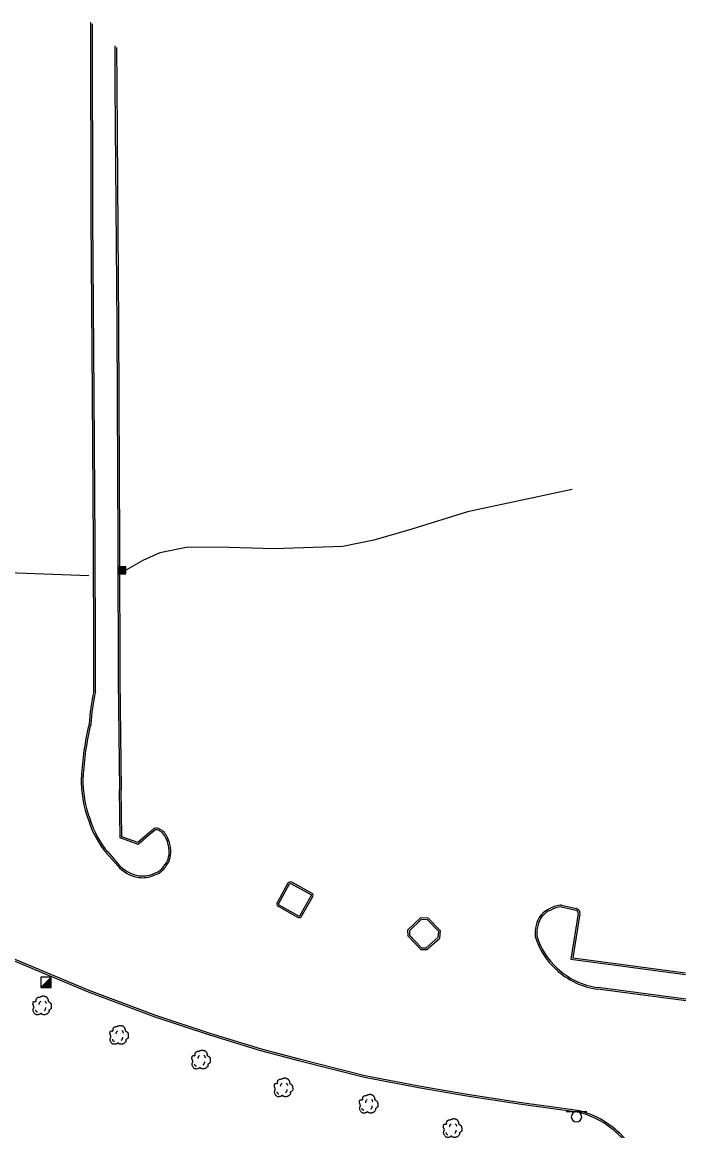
# Model space of a CAD drawing. Extents: x 2145380 to 2156929, y 139568 to 149130.
# Drawn here: x 2151705 to 2151940.9, y 143800.5 to 144198.9 of the extents above; entities that cross this region are included whole.
import ezdxf

# ---------------------------------------------------------------- set-up
doc = ezdxf.new("R2010")
doc.units = 0
for name, color, linetype in [('TOPO_Curb Back', 7, 'Continuous'), ('TOPO_Flowline', 7, 'Continuous'), ('TOPO_Misc', 7, 'Continuous'), ('TOPO_Sign', 7, 'Continuous'), ('TOPO_Tree', 7, 'Continuous')]:
    doc.layers.add(name, color=color, linetype=linetype)

# ---------------------------------------------------------------- blocks, each defined once
blk = doc.blocks.new('CB')
at = {"layer": 'TOPO_Misc'}
for p, q in [((-3.1, 3), (3.2, 3)), ((-3.1, 2.7), (3.2, 2.7)), ((-3.1, 2.4), (3.2, 2.4)), ((-3.1, 2), (3.2, 2)), ((-3.1, 1.7), (3.2, 1.7)), ((-3.1, 1.4), (3.2, 1.4)), ((-3.1, 1.1), (3.2, 1.1)), ((-3.1, 0.8), (3.2, 0.8)), ((-3.1, 0.5), (3.2, 0.5)), ((-3.1, 0.1), (3.2, 0.1)), ((-3.1, -0.2), (3.2, -0.2)), ((-3.1, -0.5), (3.2, -0.5)), ((-3.1, -0.8), (3.2, -0.8)), ((-3.1, -1.1), (3.3, -1.1)), ((-3.1, -1.4), (3.3, -1.4)), ((-3.1, -1.8), (3.3, -1.8)), ((-3.1, -2.1), (3.3, -2.1)), ((-3.1, -2.4), (3.3, -2.4)), ((-3.1, -2.7), (3.3, -2.7)), ((-3.1, -3), (3.3, -3))]:
    blk.add_line(p, q, dxfattribs=at)
blk.add_lwpolyline([(3.3, -3.3), (3.2, 3.1), (-3.1, 3), (-3.1, -3.3), (3.3, -3.3)], dxfattribs=at)
blk = doc.blocks.new('TREE')
at = {"layer": 'TOPO_Tree'}
for points in [[(-3.5, 17.6), (-3.1, 18.3), (-2.6, 18.8), (-1.9, 19.2), (-1, 19.7), (-0.2, 20), (0.7, 20.2), (1.6, 20.5), (2.5, 20.8), (3.4, 20.8), (4.1, 20.7), (4.8, 20.5), (5.5, 20.2), (6.4, 19.9), (7.3, 19.7), (8.2, 19.2), (9.4, 18.4), (10, 17.2), (10.8, 16), (11.2, 15.3), (11.6, 14.6), (11.9, 13.9), (12.2, 13.1), (11.4, 12), (11.9, 11.2), (12, 11), (12.2, 10.9), (12.4, 10.7), (12.9, 10.4), (13.5, 10), (14, 9.7), (14.7, 9.2), (15.4, 8.7), (16.1, 8.1), (16.7, 7.5), (16.9, 6.7), (17.1, 6), (17.6, 4.4), (17.7, 2.8), (17.7, 1.2), (17.7, -0.2), (17.8, -2.2), (16.6, -3), (15.5, -3.8), (14.3, -4.6), (13.2, -5.3)], [(-14.1, -0.4), (-14.2, 0.5), (-14.4, 1.4), (-14.6, 2.3), (-14.8, 3.2), (-15.5, 4), (-15.7, 4.9), (-15.8, 5.6), (-15.7, 6.3), (-15.7, 7), (-15.6, 7.9), (-15.7, 8.8), (-15.1, 9.7), (-14.6, 10.4), (-13.8, 10.5), (-13, 10.7), (-12.2, 11), (-11.1, 10), (-10.4, 10.7), (-9.4, 11.7), (-10.3, 13.3), (-9.8, 14.4), (-9.6, 15.1), (-9.3, 15.9), (-8.8, 16.5), (-8.2, 17.3), (-7.5, 17.7), (-6.7, 18.1), (-6.1, 18.4), (-5.6, 18.6), (-5.1, 18.7), (-4.5, 18.7), (-4, 18.5), (-3.5, 18.1)], [(13.2, -5.3), (13.3, -5.8), (13.4, -6.3), (13.4, -6.7), (13.8, -8.5), (12.2, -10), (10.8, -11.5), (10, -12.3), (9.1, -12.8), (8.2, -13.1), (6, -13.8), (3.3, -13.6), (1.3, -13.1), (0.5, -12.9), (-0.1, -11.4), (-0.8, -11.5), (-2, -11.6), (-3.3, -12.8), (-4.5, -13.1), (-6.1, -13.5), (-7.8, -14), (-9.3, -13.6), (-11.4, -13.1), (-12.8, -11.4), (-14.1, -9.4), (-15.3, -7.3), (-15.6, -5.1), (-15.1, -3), (-14.9, -1.9), (-13.9, -0.8), (-13.5, 0.1)], [(-4.2, 5.1), (-4.5, 6.1), (-4.3, 7.2), (-3.8, 8.2), (-3.3, 9.3), (-2.7, 10.3), (-1.6, 11)], [(5.9, 11.2), (6.5, 10.7), (7, 10.2), (7.4, 9.5), (7.9, 8.6), (8.3, 7.6), (8.5, 6.6)], [(-11.4, -4.5), (-11.5, -5.4), (-11, -6.3), (-10.1, -7.2), (-9.3, -8), (-8.5, -8.3), (-7.7, -8.1)], [(4.8, -6.3), (5.7, -5.7), (6.3, -4.9), (6.8, -3.9), (7.4, -2.8), (7.6, -1.7), (7.5, -0.6)]]:
    blk.add_open_spline(points, degree=3, dxfattribs=at)

msp = doc.modelspace()

# ---------------------------------------------------------------- linework, layer by layer
at = {"layer": 'TOPO_Curb Back'}
for p, q in [((2151898.7, 143881), (2151903.92, 143879.85)), ((2151898.76, 143881.6), (2151904.04, 143880.44)), ((2151904.77, 143878.58), (2151902.14, 143862.22)), ((2151905.36, 143878.47), (2151902.83, 143862.73)), ((2151902.83, 143862.73), (2151943.34, 143857.29)), ((2151902.14, 143862.22), (2151943.26, 143856.69)), ((2151955.67, 143845.68), (2151911.7, 143851.44)), ((2151955.75, 143846.27), (2151911.78, 143852.03))]:
    msp.add_line(p, q, dxfattribs=at)
for points in [[(2151730.69, 143958.44), (2151730.77, 143972.75), (2151730.61, 144011.41), (2151730.23, 144064.99), (2151729.77, 144128.7), (2151729.61, 144198.92)], [(2151730.69, 143958.44), (2151730.77, 143972.75), (2151730.61, 144011.41), (2151730.23, 144064.99), (2151729.77, 144128.7), (2151729.61, 144198.92)], [(2151731.29, 143958.38), (2151731.37, 143972.75), (2151731.21, 144011.41), (2151730.83, 144065), (2151730.37, 144128.71), (2151730.21, 144198.33)], [(2151731.29, 143958.38), (2151731.37, 143972.75), (2151731.21, 144011.41), (2151730.83, 144065), (2151730.37, 144128.71), (2151730.21, 144198.33)], [(2151738.33, 144190.36), (2151738.34, 144176.18), (2151739.01, 144089.91), (2151739.4, 144010.71), (2151739.51, 143962.55), (2151740, 143923.09)], [(2151738.33, 144190.36), (2151738.34, 144176.18), (2151739.01, 144089.91), (2151739.4, 144010.71), (2151739.51, 143962.55), (2151740, 143923.09)], [(2151738.93, 144189.77), (2151738.94, 144176.18), (2151739.61, 144089.92), (2151740, 144010.71), (2151740.11, 143962.55), (2151740.6, 143923.1)], [(2151738.93, 144189.77), (2151738.94, 144176.18), (2151739.61, 144089.92), (2151740, 144010.71), (2151740.11, 143962.55), (2151740.6, 143923.1)], [(2151752.92, 143908.67), (2151751.21, 143907.37), (2151746.68, 143903.4), (2151740.16, 143905.8), (2151740, 143923.09)], [(2151752.67, 143909.23), (2151750.83, 143907.84), (2151746.56, 143904.09), (2151740.76, 143906.22), (2151740.6, 143923.1)], [(2151735.33, 143900.34), (2151739.31, 143895.73)], [(2151735.78, 143900.74), (2151739.76, 143896.13)], [(2151751.23, 143892.56), (2151753.71, 143893.57)], [(2151751.44, 143892), (2151753.99, 143893.03)], [(2151800.43, 143889.5), (2151796.66, 143882.64)], [(2151800.93, 143889.15), (2151797.19, 143882.35)], [(2151808.85, 143885.3), (2151801.62, 143889.31)], [(2151809.18, 143885.81), (2151801.88, 143889.85)], [(2151804.71, 143877.81), (2151808.8, 143884.93)], [(2151805.16, 143877.4), (2151809.26, 143884.52)], [(2151796.92, 143881.25), (2151803.95, 143877.29)], [(2151797.21, 143881.78), (2151804.25, 143877.81)], [(2151843.47, 143872.67), (2151843.51, 143870.55), (2151848.18, 143865.73), (2151850.38, 143865.64), (2151855.04, 143869.81), (2151855.27, 143872.34), (2151850.83, 143876.95), (2151848.13, 143877.08), (2151843.47, 143872.67)], [(2151844.08, 143872.41), (2151844.11, 143870.8), (2151848.45, 143866.32), (2151850.16, 143866.25), (2151854.47, 143870.1), (2151854.65, 143872.12), (2151850.57, 143876.37), (2151848.36, 143876.47), (2151844.08, 143872.41)], [(2151691.87, 143866.8), (2151702.32, 143862.19), (2151728.95, 143851.08), (2151752.87, 143842.12), (2151772.41, 143835.61), (2151790.81, 143829.94), (2151804.46, 143826.35), (2151828.08, 143820.45), (2151847.46, 143816.66), (2151864.79, 143813.67), (2151884.41, 143810.74), (2151902.8, 143808.16), (2151903.9, 143807.99)], [(2151691.63, 143866.25), (2151702.08, 143861.64), (2151728.73, 143850.52), (2151752.67, 143841.55), (2151772.23, 143835.03), (2151790.65, 143829.37), (2151804.31, 143825.77), (2151827.95, 143819.86), (2151847.35, 143816.07), (2151864.7, 143813.08), (2151884.32, 143810.15), (2151902.71, 143807.56), (2151903.8, 143807.4)]]:
    msp.add_lwpolyline(points, dxfattribs=at)
for centre, radius, start, end in [((2151809.04, 143941.35), 80.18, 167.6944, 176.1938), ((2151809.04, 143941.35), 80.18, 167.6944, 176.1938), ((2151809.04, 143941.35), 79.58, 167.6491, 176.2309), ((2151809.04, 143941.35), 79.58, 167.6491, 176.2309), ((2151829.99, 143922.2), 103.88, 166.3744, 176.9853), ((2151829.99, 143922.2), 103.88, 166.3744, 176.9853), ((2151829.99, 143922.2), 103.28, 166.3458, 176.9853), ((2151829.99, 143922.2), 103.28, 166.3458, 176.9853), ((2151765.8, 143926.29), 39.58, 178.0146, 201.2626), ((2151765.8, 143926.29), 38.98, 178.0154, 201.2943), ((2151759.81, 143921.45), 32.33, 197.1074, 220.7596), ((2151759.81, 143921.45), 31.73, 197.0673, 220.7593), ((2151753.22, 143907.06), 2.23, 58.4257, 104.2853), ((2151753.22, 143907.06), 1.63, 57.5028, 100.3373), ((2151751.82, 143903.79), 5.18, 21.3961, 64.0003), ((2151751.82, 143903.79), 5.78, 21.6997, 63.6807), ((2151748.55, 143901.52), 9.1, 3.6264, 27.1657), ((2151748.55, 143901.52), 9.7, 3.8728, 26.9904), ((2151750.35, 143900.58), 7.44, 322.6797, 11.7588), ((2151750.34, 143900.58), 8.04, 322.7927, 11.4526), ((2151748.65, 143903.9), 12.41, 221.1296, 259.0259), ((2151748.65, 143903.9), 11.81, 221.1378, 259.0491), ((2151748.66, 143901.27), 9.21, 303.2668, 325.6309), ((2151748.66, 143901.27), 9.81, 302.9178, 325.5417), ((2151748.34, 143901.44), 9.94, 258.1027, 288.1622), ((2151748.34, 143901.44), 9.34, 258.075, 288.0375), ((2151801.39, 143888.71), 1.24, 67.0699, 140.6529), ((2151801.39, 143888.71), 0.641, 69.4514, 136.4975), ((2151797.35, 143882.06), 0.909, 134.3594, 241.7048), ((2151808.69, 143885.13), 0.231, 297.1608, 48.4158), ((2151808.69, 143885.13), 0.83, 312.9291, 54.3846), ((2151797.35, 143882.06), 0.309, 134.3632, 242.4955), ((2151897.73, 143872.73), 8.29, 112.1826, 168.8729), ((2151897.73, 143872.73), 7.69, 111.8106, 169.059), ((2151898.81, 143873.59), 8.01, 90.3393, 121.6856), ((2151898.81, 143873.59), 7.41, 90.8486, 122.0733), ((2151903.72, 143878.8), 1.07, 347.9914, 79.4777), ((2151903.72, 143878.8), 1.67, 348.5696, 79.0957), ((2151804.48, 143878.22), 1.07, 240.1183, 309.9535), ((2151804.48, 143878.22), 0.466, 239.866, 299.4249), ((2151899.09, 143871.62), 9.87, 164.0814, 187.5887), ((2151899.09, 143871.62), 9.27, 163.9258, 187.3008), ((2151913.68, 143877.56), 25.43, 196.5574, 228.3957), ((2151913.68, 143877.56), 24.83, 196.6671, 228.4154), ((2151915.34, 143878.25), 26.46, 226.7231, 262.2658), ((2151915.34, 143878.25), 27.06, 226.7422, 262.2676), ((2151897.95, 143778.04), 29.94, 50.7968, 78.7304), ((2151897.95, 143778.04), 30.54, 50.8056, 78.76), ((2151896.73, 143775.7), 32.53, 24.1004, 51.7362), ((2151896.73, 143775.7), 33.13, 24.1447, 51.7272)]:
    msp.add_arc(centre, radius, start, end, dxfattribs=at)
at = {"layer": 'TOPO_Flowline'}
for points in [[(2151902.62, 144030.93), (2151864.99, 144022.95), (2151844.97, 144016.72), (2151831.36, 144012.75), (2151820.13, 144010.51), (2151795.41, 144009.7), (2151779.32, 144010.2), (2151764.51, 144010.21), (2151754.49, 144008.25), (2151748.33, 144005.47), (2151741.59, 144001.69)], [(2151728.91, 143999.92), (2151683.68, 144001.68), (2151644.63, 144005.61), (2151603.01, 144007.45), (2151590.64, 144005.21), (2151582.6, 144001.32)]]:
    msp.add_lwpolyline(points, dxfattribs=at)
at = {"layer": 'TOPO_Misc'}
for p, q in [((2151711.72, 143851.98), (2151715.45, 143855.73)), ((2151714.48, 143854.76), (2151715.45, 143854.76)), ((2151714.68, 143854.95), (2151715.45, 143854.95)), ((2151714.87, 143855.14), (2151715.45, 143855.14)), ((2151715.05, 143855.32), (2151715.45, 143855.32)), ((2151715.24, 143855.51), (2151715.45, 143855.51)), ((2151715.42, 143855.69), (2151715.45, 143855.69)), ((2151711.87, 143852.14), (2151715.46, 143852.14)), ((2151712.06, 143852.34), (2151715.46, 143852.34)), ((2151712.24, 143852.52), (2151715.46, 143852.52)), ((2151712.43, 143852.71), (2151715.46, 143852.71)), ((2151712.62, 143852.89), (2151715.46, 143852.89)), ((2151712.81, 143853.08), (2151715.46, 143853.08)), ((2151713, 143853.27), (2151715.46, 143853.27)), ((2151713.18, 143853.45), (2151715.45, 143853.45)), ((2151713.37, 143853.64), (2151715.45, 143853.64)), ((2151713.56, 143853.83), (2151715.45, 143853.83)), ((2151713.74, 143854.01), (2151715.45, 143854.01)), ((2151713.93, 143854.2), (2151715.45, 143854.2)), ((2151714.11, 143854.39), (2151715.45, 143854.39)), ((2151714.3, 143854.58), (2151715.45, 143854.58))]:
    msp.add_line(p, q, dxfattribs=at)
msp.add_lwpolyline([(2151715.46, 143851.99), (2151715.45, 143855.73), (2151711.71, 143855.73), (2151711.72, 143851.98), (2151715.46, 143851.99)], dxfattribs=at)
at = {"layer": 'TOPO_Sign'}
for points in [[(2151900.37, 143807.45), (2151907.87, 143807.46)], [(2151904.12, 143807.45), (2151904.12, 143807.45)], [(2151902.26, 143805.58), (2151902.26, 143805.58)], [(2151904.12, 143803.71), (2151904.12, 143803.71)], [(2151905.99, 143805.58), (2151905.99, 143805.58)]]:
    msp.add_lwpolyline(points, dxfattribs=at)
for start, end in [(90, 180), (360, 90), (180, 270), (270, 0)]:
    msp.add_arc((2151904.12, 143805.58), 1.87, start, end, dxfattribs=at)

# ---------------------------------------------------------------- block references
at = {"layer": 'TOPO_Misc', "xscale": 0.39370000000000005, "yscale": 0.3937000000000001}
msp.add_blockref('CB', (2151740.93, 144001.97), dxfattribs=at)
msp.add_blockref('CB', (2151740.93, 144001.97), dxfattribs=at)
at = {"layer": 'TOPO_Tree', "xscale": 0.19685000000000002, "yscale": 0.19685000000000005}
for p in [(2151711.98, 143844.93), (2151739.64, 143834.34), (2151769.08, 143825.47), (2151798.69, 143815.47), (2151829.27, 143809.59), (2151859.42, 143800.85)]:
    msp.add_blockref('TREE', p, dxfattribs=at)

doc.saveas('drawing.dxf')
